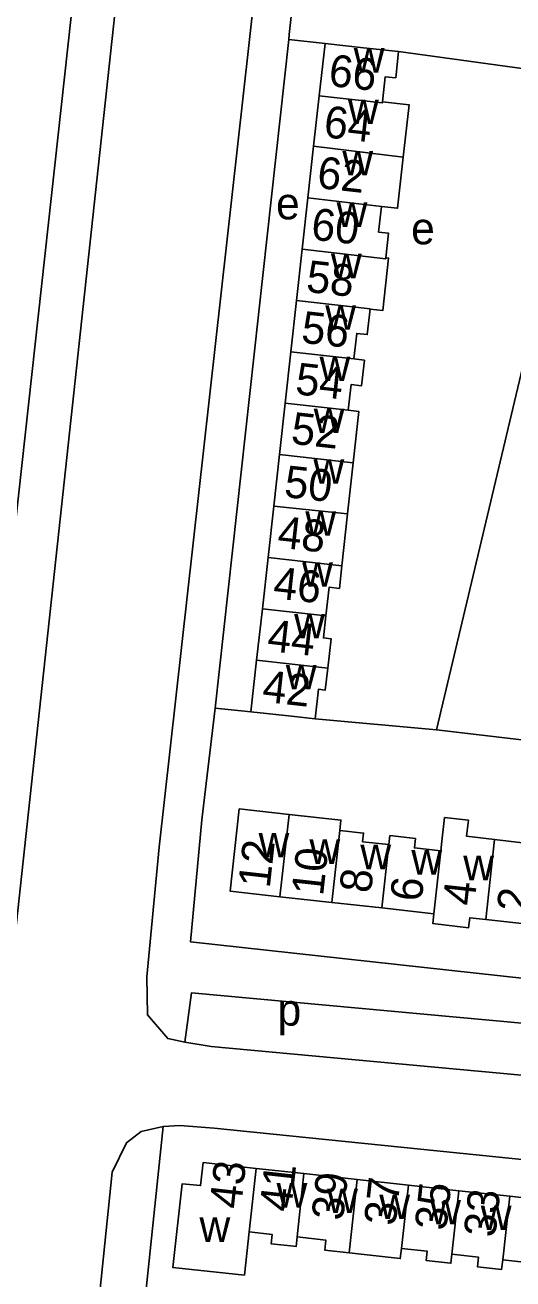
# Model space of a CAD drawing. Extents: x 161936 to 163647, y 386450 to 388633.
# Drawn here: x 162286.5 to 162347.8, y 387793.6 to 387951 of the extents above; entities that cross this region are included whole.
import ezdxf

# ---------------------------------------------------------------- set-up
doc = ezdxf.new("R2010")
doc.units = 0
for name, color, linetype in [('BLT_Basislijn', 7, 'Continuous'), ('BLT_Bebouwing', 7, 'Continuous'), ('BLT_Centroide', 7, 'Continuous'), ('BLT_Huisnummer', 7, 'Continuous'), ('BLT_Huisnummer_ tussenligend', 7, 'Continuous'), ('BLT_Onderverdeling_panden', 7, 'Continuous')]:
    doc.layers.add(name, color=color, linetype=linetype)

msp = doc.modelspace()

# ---------------------------------------------------------------- linework, layer by layer
at = {"layer": 'BLT_Basislijn'}
for p, q in [((162319.59, 387949.2), (162310.34, 387865.26)), ((162324.16, 387948.72), (162319.59, 387949.2)), ((162333.4, 387947.7), (162353.91, 387944.91)), ((162349.96, 387912.24), (162338.14, 387862.54)), ((162310.34, 387865.26), (162314.84, 387864.83)), ((162338.14, 387862.54), (162322.9, 387863.94)), ((162352.16, 387860.9), (162338.14, 387862.54))]:
    msp.add_line(p, q, dxfattribs=at)
for points in [[(162277.73, 387827.08), (162278.49, 387826.95), (162282, 387827.52), (162283.32, 387828.45), (162284.5, 387830.2), (162299.98, 387972.98), (162299.82, 387975.12), (162297.88, 387978.05), (162295.24, 387978.68)], [(162322.3, 387973.74), (162317.46, 387974.23), (162317.42, 387973.94), (162303.32, 387847.83), (162301.77, 387831.55), (162301.85, 387826.79), (162304.4, 387823.8), (162306.53, 387823.36)], [(162322.3, 387973.74), (162319.66, 387949.83), (162319.59, 387949.2)], [(162292.27, 387952.1), (162283.13, 387869.44), (162283.04, 387868.59)], [(162359.18, 387830.23), (162307.26, 387835.93), (162308.67, 387851.24), (162310.34, 387865.26)], [(162357.56, 387824.92), (162307.37, 387829.52), (162306.53, 387823.36)], [(162306.53, 387823.36), (162309.83, 387822.82), (162353.81, 387818.74), (162356.03, 387819.69), (162357.56, 387824.92)], [(162303.81, 387812.76), (162301.05, 387812.14), (162299.21, 387810.71), (162297.42, 387807.01), (162283.73, 387673.93), (162281.38, 387672.06), (162280.36, 387669.83), (162280.52, 387666.46), (162282.43, 387664.01), (162284.21, 387663.3), (162287.89, 387662.65)], [(162301.21, 387787.86), (162301.3, 387788.74), (162303.81, 387812.76)], [(162303.81, 387812.76), (162305.9, 387812.89), (162310.22, 387812.55), (162362.08, 387807.27), (162442.89, 387785.78), (162486.12, 387780.93), (162488.41, 387779.48), (162488.92, 387778.18), (162485.87, 387747.39)]]:
    msp.add_lwpolyline(points, dxfattribs=at)
at = {"layer": 'BLT_Bebouwing'}
for p, q in [((162324.16, 387948.72), (162323.43, 387942.14)), ((162323.43, 387942.14), (162322.72, 387935.82)), ((162322.72, 387935.82), (162322.01, 387929.36)), ((162322.01, 387929.36), (162321.29, 387922.91)), ((162321.29, 387922.91), (162320.57, 387916.46)), ((162320.57, 387916.46), (162319.86, 387910.01)), ((162319.86, 387910.01), (162319.14, 387903.55)), ((162319.14, 387903.55), (162318.43, 387897.1)), ((162318.43, 387897.1), (162317.71, 387890.65)), ((162317.71, 387890.65), (162316.99, 387884.19)), ((162316.99, 387884.19), (162316.28, 387877.74)), ((162316.28, 387877.74), (162315.56, 387871.29)), ((162315.56, 387871.29), (162314.84, 387864.83)), ((162325.01, 387840.89), (162318.49, 387841.61)), ((162331.29, 387840.19), (162325.01, 387840.89)), ((162337.82, 387839.47), (162331.29, 387840.19)), ((162315.49, 387807.5), (162321.51, 387806.84)), ((162321.51, 387806.84), (162328.2, 387806.1)), ((162328.2, 387806.1), (162334.63, 387805.4)), ((162334.63, 387805.4), (162340.97, 387804.7)), ((162340.97, 387804.7), (162347.35, 387804)), ((162347.35, 387804), (162353.77, 387803.29))]:
    msp.add_line(p, q, dxfattribs=at)
for points in [[(162333.4, 387947.7), (162328.99, 387948.19), (162324.16, 387948.72)], [(162333.4, 387947.7), (162333.03, 387944.41), (162331.71, 387944.55), (162331.36, 387941.39)], [(162331.36, 387941.39), (162334.71, 387941.02), (162333.98, 387934.46)], [(162333.98, 387934.46), (162333.27, 387928.03), (162331.24, 387928.26)], [(162331.24, 387928.26), (162330.89, 387925.04), (162332.14, 387924.9), (162331.8, 387921.81)], [(162331.8, 387921.81), (162332.14, 387921.77), (162331.4, 387915.18), (162329.81, 387915.35)], [(162329.81, 387915.35), (162329.46, 387912.18), (162328.14, 387912.33), (162327.78, 387909.11)], [(162327.78, 387909.11), (162329.1, 387908.96), (162328.75, 387905.75), (162327.42, 387905.9), (162327.07, 387902.68)], [(162327.07, 387902.68), (162328.39, 387902.53), (162327.68, 387896.07)], [(162327.68, 387896.07), (162326.98, 387889.67)], [(162326.98, 387889.67), (162326.27, 387883.16)], [(162326.27, 387883.16), (162325.95, 387880.31), (162324.67, 387880.45), (162324.27, 387876.85)], [(162324.27, 387876.85), (162323.96, 387874.1), (162324.91, 387873.99), (162324.5, 387870.3)], [(162324.5, 387870.3), (162324.19, 387867.54), (162323.32, 387867.64), (162322.9, 387863.94)], [(162314.84, 387864.83), (162319.93, 387864.27), (162322.9, 387863.94)], [(162318.49, 387841.61), (162312.24, 387842.3), (162313.38, 387852.63)], [(162313.38, 387852.63), (162319.63, 387851.94)], [(162326.01, 387849.92), (162326.15, 387851.22), (162319.63, 387851.94)], [(162345.45, 387848.8), (162341.94, 387849.19), (162342.16, 387851.22), (162339.17, 387851.54), (162338.83, 387848.57), (162338.7, 387847.36)], [(162332.17, 387848.14), (162328.88, 387848.5), (162329, 387849.59), (162326.01, 387849.92)], [(162338.7, 387847.36), (162335.38, 387847.73), (162335.51, 387848.91), (162332.3, 387849.27), (162332.17, 387848.14)], [(162345.45, 387848.8), (162356.7, 387847.44), (162355.82, 387839.49), (162351.34, 387839.99)], [(162344.34, 387838.75), (162342.33, 387838.97), (162342.19, 387837.7), (162337.69, 387838.25), (162337.82, 387839.47)], [(162351.34, 387839.99), (162351.12, 387838), (162344.34, 387838.75)], [(162314.04, 387794.08), (162305.04, 387795.05), (162306.21, 387805.58), (162308.51, 387805.34), (162308.83, 387808.23), (162315.49, 387807.5)], [(162314.61, 387799.53), (162314.04, 387794.08)], [(162320.64, 387798.91), (162320.51, 387797.69), (162320.23, 387797.72), (162317.37, 387798.03), (162317.5, 387799.22), (162314.61, 387799.53)], [(162327.18, 387796.9), (162324.11, 387797.24), (162324.25, 387798.51), (162320.64, 387798.91)], [(162333.75, 387797.46), (162333.61, 387796.18), (162327.18, 387796.9)], [(162340.09, 387796.74), (162339.96, 387795.6), (162339.52, 387795.65), (162336.84, 387795.94), (162336.97, 387797.11), (162333.75, 387797.46)], [(162346.47, 387796.03), (162346.34, 387794.82), (162343.29, 387795.15), (162343.42, 387796.37), (162340.09, 387796.74)], [(162352.75, 387794.03), (162349.76, 387794.36), (162349.9, 387795.65), (162346.47, 387796.03)]]:
    msp.add_lwpolyline(points, dxfattribs=at)
at = {"layer": 'BLT_Onderverdeling_panden'}
for p, q in [((162322.72, 387935.82), (162333.98, 387934.46)), ((162322.01, 387929.36), (162331.24, 387928.26)), ((162319.86, 387910.01), (162327.78, 387909.11)), ((162319.14, 387903.55), (162327.07, 387902.68)), ((162318.43, 387897.1), (162327.68, 387896.07)), ((162317.71, 387890.65), (162326.98, 387889.67)), ((162316.99, 387884.19), (162326.27, 387883.16)), ((162316.28, 387877.74), (162324.27, 387876.85)), ((162315.56, 387871.29), (162324.5, 387870.3)), ((162319.63, 387851.94), (162318.49, 387841.61)), ((162326.01, 387849.92), (162325.01, 387840.89)), ((162345.45, 387848.8), (162344.34, 387838.75)), ((162332.17, 387848.14), (162331.29, 387840.19)), ((162338.7, 387847.36), (162337.82, 387839.47)), ((162315.49, 387807.5), (162314.61, 387799.53)), ((162321.51, 387806.84), (162320.64, 387798.91)), ((162328.2, 387806.1), (162327.18, 387796.9)), ((162334.63, 387805.4), (162333.75, 387797.46)), ((162340.97, 387804.7), (162340.09, 387796.74)), ((162347.35, 387804), (162346.47, 387796.03))]:
    msp.add_line(p, q, dxfattribs=at)
for points in [[(162323.43, 387942.14), (162331.35, 387941.27), (162331.36, 387941.39)], [(162321.29, 387922.91), (162331.78, 387921.69), (162331.8, 387921.81)], [(162320.57, 387916.46), (162329.82, 387915.4), (162329.81, 387915.35)]]:
    msp.add_lwpolyline(points, dxfattribs=at)

# ---------------------------------------------------------------- texts
at = {"layer": 'BLT_Centroide'}
for s, p in [('w', (162327.76, 387945.06)), ('w', (162327.04, 387938.59)), ('w', (162326.33, 387932.16)), ('e', (162318, 387926.64)), ('w', (162325.61, 387925.69)), ('e', (162334.97, 387923.51)), ('w', (162324.9, 387919.25)), ('w', (162324.18, 387912.78)), ('w', (162323.46, 387906.34)), ('w', (162322.73, 387899.81)), ('w', (162322.7, 387893.44)), ('w', (162321.67, 387886.91)), ('w', (162321.28, 387880.53)), ('w', (162320.27, 387874.03)), ('w', (162319.23, 387867.62)), ('w', (162315.8, 387846.55)), ('w', (162322.19, 387845.73)), ('w', (162328.59, 387845.06)), ('w', (162335, 387844.38)), ('w', (162341.52, 387843.67)), ('p', (162318.19, 387825.42)), ('w', (162318.06, 387802.59)), ('w', (162324.42, 387801.88)), ('w', (162330.97, 387801.14)), ('w', (162337.36, 387800.48)), ('w', (162343.72, 387799.75)), ('w', (162308.38, 387798.28))]:
    msp.add_text(s, height=4, dxfattribs=at).set_placement(p)
at = {"layer": 'BLT_Huisnummer'}
for s, rotation, p in [('66', 353.6685, (162324.49, 387943.41)), ('62', 353.6685, (162323.04, 387930.6)), ('58', 353.6677, (162321.67, 387917.55)), ('54', 353.6677, (162320.31, 387904.7)), ('50', 353.667, (162318.91, 387891.8)), ('46', 353.6662, (162317.53, 387879.09)), ('42', 353.661, (162316.16, 387866.1)), ('12', 83.6932, (162317.2, 387842.59)), ('6', 83.6909, (162336.28, 387840.89)), ('2', 83.6893, (162349.69, 387839.54)), ('43', 83.7241, (162313.59, 387802.32)), ('37', 83.7185, (162333, 387800.21)), ('33', 83.7198, (162345.53, 387798.75))]:
    msp.add_text(s, height=4, rotation=rotation, dxfattribs=at).set_placement(p)
at = {"layer": 'BLT_Huisnummer_ tussenligend'}
for s, rotation, p in [('64', 353.6685, (162323.88, 387936.97)), ('60', 353.6677, (162322.29, 387924.12)), ('56', 353.6677, (162321.05, 387911.17)), ('52', 353.667, (162319.77, 387898.49)), ('48', 353.6662, (162318.07, 387885.46)), ('44', 353.661, (162316.78, 387872.47)), ('10', 83.6909, (162323.9, 387841.62)), ('8', 83.6909, (162329.92, 387841.96)), ('4', 83.6893, (162342.9, 387840.37)), ('41', 83.7185, (162319.88, 387801.95)), ('39', 83.7185, (162326.41, 387800.86)), ('35', 83.7198, (162339.37, 387799.6))]:
    msp.add_text(s, height=4, rotation=rotation, dxfattribs=at).set_placement(p)

doc.saveas('drawing.dxf')
